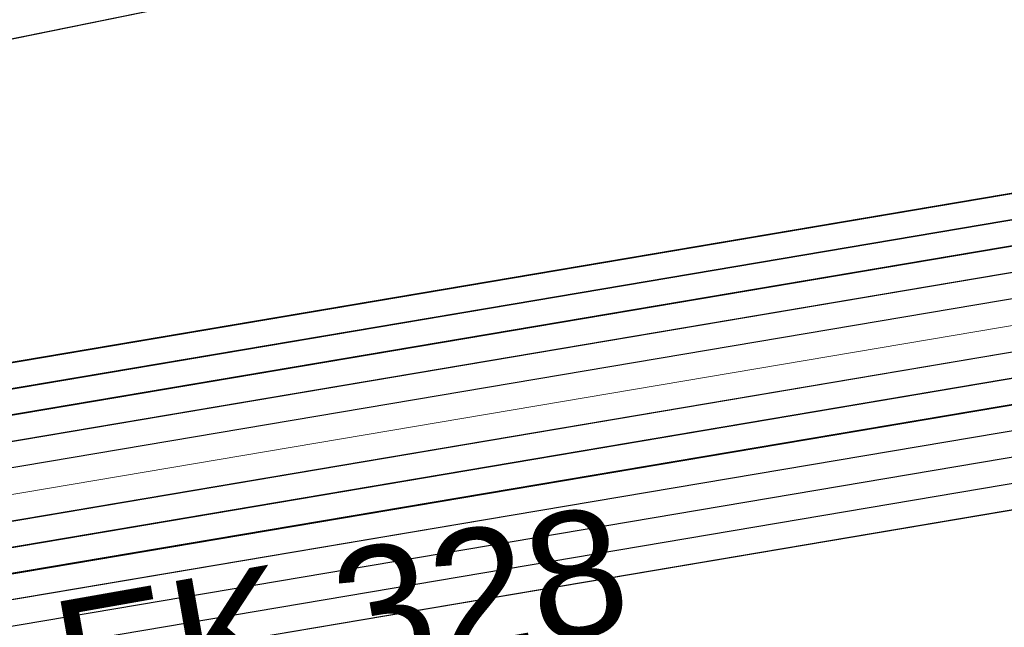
# Model space of a CAD drawing. Header units: metres. Extents: x -502 to 161, y -108 to 174.
# Tile 511 of 656: x -58.63 to -56.75, y -14.37 to -13.21. Entities that reach past the tile are written whole.
import ezdxf

# ---------------------------------------------------------------- set-up
doc = ezdxf.new("R2010")
doc.units = ezdxf.units.M
doc.header["$LTSCALE"] = 0.1
for name, color, linetype in [('BRI31-005.05-5p02-Koordinierung Lageplan 4. BA ZOB West 2022-06-15', 7, 'Continuous'), ('BRI31-005.06-5f07-Koordinierung Lageplan 4. BA ZOB Fernbusbahnh', 7, 'Continuous'), ('BRI32-005.02-5f05-Koordinierung Schemaplan 4 BA ZOB Teilbereich', 7, 'Continuous'), ('BRI32-005.03-5f06-Koordinierung Schemaplan 4 BA ZOB Teilbereich 2 Ost - Bahnhofsallee 2023-01-21', 7, 'Continuous')]:
    doc.layers.add(name, color=color, linetype=linetype)
doc.styles.add('Arial', font='arial.ttf')

msp = doc.modelspace()

# ---------------------------------------------------------------- linework, layer by layer
at = {"layer": 'BRI31-005.05-5p02-Koordinierung Lageplan 4. BA ZOB West 2022-06-15', "color": 6, "linetype": 'Continuous', "lineweight": 25, "true_color": 0xff00ff, "transparency": 33554687, "flags": 128}
msp.add_lwpolyline([(-174.3171, -29.4477), (-162.412, -31.2879), (-156.6285, -31.939), (-150.5203, -30.7574), (-138.7897, -28.5075), (-127.2296, -26.4376), (-126.0783, -26.2579), (-124.8448, -26.1177), (-119.3499, -24.9473), (-107.5433, -22.7374), (-95.7342, -20.4074), (-83.9188, -18.1575), (-72.2182, -16.0874), (-60.5345, -13.6272), (-54.8372, -12.4674), (-48.7444, -11.3378), (-36.7832, -9.8876), (-36.5634, -9.837), (-29.3955, -8.1979), (-25.0161, -7.8783), (-17.67, -7.4583), (-13.0906, -7.2783), (-12.8157, -7.2683)], dxfattribs=at)
at = {"layer": 'BRI31-005.05-5p02-Koordinierung Lageplan 4. BA ZOB West 2022-06-15', "color": 190, "linetype": 'Continuous', "lineweight": 35, "true_color": 0x7f00ff, "transparency": 33554687, "flags": 128}
for points in [[(-55.7007, -13.3634), (-59.4327, -13.9934), (-61.4087, -14.3464), (-62.2647, -14.4984), (-62.6667, -14.5974), (-62.8907, -14.7334), (-63.5967, -15.2334), (-64.4177, -15.8004), (-64.8657, -15.8864), (-69.7037, -16.7484), (-75.4637, -17.6884), (-81.7337, -18.6534), (-88.9077, -20.0034), (-93.6827, -20.7334), (-98.9647, -21.6334), (-104.5957, -22.9234), (-121.8907, -26.2934), (-126.8117, -27.2034), (-150.4477, -31.7134), (-157.1307, -33.0134), (-162.7687, -32.1234), (-174.7807, -30.4434), (-178.1477, -29.6134), (-179.1357, -29.4334)], [(-55.6927, -13.4124), (-59.4247, -14.0424), (-59.9157, -14.1304), (-61.3997, -14.3954), (-62.2547, -14.5474), (-62.6477, -14.6444), (-62.8637, -14.7754), (-63.5677, -15.2744), (-64.3977, -15.8474), (-64.8567, -15.9354), (-69.6957, -16.7974), (-75.4547, -17.7374), (-81.7247, -18.7024), (-88.8997, -20.0524), (-93.6747, -20.7824), (-98.9547, -21.6824)]]:
    msp.add_lwpolyline(points, dxfattribs=at)
at = {"layer": 'BRI31-005.05-5p02-Koordinierung Lageplan 4. BA ZOB West 2022-06-15', "color": 250, "linetype": 'Continuous', "lineweight": 25, "true_color": 0x333333, "transparency": 33554687, "flags": 128}
for points in [[(-55.6847, -13.4614), (-59.4167, -14.0914), (-59.9067, -14.1794), (-61.3907, -14.4444), (-62.2447, -14.5964), (-62.6287, -14.6914), (-62.8367, -14.8174), (-63.5387, -15.3154), (-64.3777, -15.8944), (-64.8477, -15.9844), (-69.6877, -16.8464), (-75.4457, -17.7864), (-81.7157, -18.7514), (-88.8917, -20.1014), (-93.6667, -20.8314), (-98.9447, -21.7314)], [(-55.6767, -13.5104), (-59.4087, -14.1404), (-59.8977, -14.2284), (-61.3817, -14.4934), (-62.2347, -14.6454), (-62.6097, -14.7384), (-62.8097, -14.8594), (-63.5097, -15.3564), (-64.3577, -15.9414), (-64.8387, -16.0334), (-69.6797, -16.8954), (-75.4367, -17.8354), (-81.7067, -18.8004), (-88.8837, -20.1504), (-93.6587, -20.8804), (-98.9347, -21.7804)], [(-179.1357, -29.7394), (-178.2047, -29.9074), (-176.5237, -30.3244), (-174.8367, -30.8434), (-162.8247, -32.5154), (-157.1227, -33.4214), (-150.6707, -32.1644), (-150.3757, -32.1054), (-126.7397, -27.5954), (-121.8107, -26.6854), (-104.5117, -23.3154), (-93.6067, -21.1744), (-88.8337, -20.4444), (-81.6527, -19.0944), (-75.3827, -18.1294), (-69.6317, -17.1894), (-64.2647, -16.2324), (-63.2977, -15.6984), (-62.6077, -15.0894), (-62.1947, -14.8414), (-59.6597, -14.3864), (-59.3767, -14.3364), (-55.6447, -13.7064)], [(-55.6367, -13.7554), (-59.3687, -14.3854), (-59.6507, -14.4354), (-62.1767, -14.8894), (-62.5777, -15.1304), (-63.2687, -15.7394), (-64.2477, -16.2804), (-69.6237, -17.2384), (-75.3737, -18.1784), (-81.6437, -19.1434), (-88.8257, -20.4934), (-93.5977, -21.2234), (-104.5017, -23.3644), (-121.8007, -26.7344), (-126.7307, -27.6444), (-150.3667, -32.1544), (-150.6607, -32.2134), (-157.1217, -33.4724), (-162.8317, -32.5644), (-174.8437, -30.8934), (-176.5357, -30.3734), (-178.2147, -29.9564), (-179.1357, -29.7904)], [(-55.6287, -13.8044), (-59.3607, -14.4344), (-59.6427, -14.4844), (-62.1587, -14.9374), (-62.5477, -15.1714), (-63.2397, -15.7804), (-64.2307, -16.3284), (-69.6157, -17.2874), (-75.3647, -18.2274), (-81.6347, -19.1924), (-88.8177, -20.5424), (-93.5887, -21.2724), (-104.4917, -23.4134), (-121.7907, -26.7834), (-126.7217, -27.6934), (-150.3577, -32.2034), (-150.6507, -32.2624), (-157.1207, -33.5234), (-162.8387, -32.6134), (-174.8507, -30.9434), (-176.5477, -30.4224), (-178.2247, -30.0054), (-179.1357, -29.8414)], [(-55.6207, -13.8534), (-59.3527, -14.4834), (-59.6277, -14.5324), (-62.1407, -14.9854), (-62.5177, -15.2124), (-63.2107, -15.8214), (-64.2137, -16.3764), (-69.6077, -17.3364), (-75.3557, -18.2764), (-81.6257, -19.2414), (-88.8097, -20.5914), (-93.5797, -21.3214), (-104.4817, -23.4624), (-121.7807, -26.8324), (-126.7127, -27.7424), (-150.3487, -32.2524), (-150.6407, -32.3114), (-157.1197, -33.5744), (-162.8457, -32.6624), (-174.8577, -30.9934), (-176.5597, -30.4714), (-178.2347, -30.0544), (-179.1357, -29.8924)], [(-55.6127, -13.9024), (-59.3447, -14.5324), (-59.6247, -14.5824), (-62.1227, -15.0334), (-62.4877, -15.2534), (-63.1817, -15.8624), (-64.1967, -16.4244), (-69.5997, -17.3854), (-75.3467, -18.3254), (-81.6167, -19.2904), (-88.8017, -20.6404), (-93.5707, -21.3704), (-104.4717, -23.5114), (-121.7707, -26.8814), (-126.7037, -27.7914), (-150.3397, -32.3014), (-150.6307, -32.3604), (-157.1187, -33.6254), (-162.8527, -32.7114), (-174.8647, -31.0434), (-176.5717, -30.5204), (-178.2447, -30.1034), (-179.1357, -29.9434)], [(-55.6047, -13.9514), (-59.3367, -14.5814), (-62.1047, -15.0814), (-62.4577, -15.2944), (-63.1527, -15.9034), (-64.1797, -16.4724), (-69.5917, -17.4344), (-75.3377, -18.3744), (-81.6077, -19.3394), (-88.7937, -20.6894), (-93.5617, -21.4194), (-104.4617, -23.5604), (-121.7607, -26.9304), (-126.6947, -27.8404), (-150.3307, -32.3504), (-150.6207, -32.4094), (-157.1177, -33.6764), (-162.8597, -32.7604), (-174.8717, -31.0934), (-176.5837, -30.5694), (-178.2547, -30.1524), (-179.1357, -29.9944)]]:
    msp.add_lwpolyline(points, dxfattribs=at)
at = {"layer": 'BRI31-005.05-5p02-Koordinierung Lageplan 4. BA ZOB West 2022-06-15', "color": 116, "linetype": 'Continuous', "lineweight": 13, "true_color": 0x007f3f, "transparency": 33554687, "flags": 128}
for points in [[(-98.8977, -21.7234), (-93.6667, -20.8304), (-88.8927, -20.1004), (-81.7147, -18.7504), (-75.4437, -17.7854), (-69.6887, -16.8454), (-64.8477, -15.9844), (-64.3767, -15.8944), (-63.5377, -15.3154), (-62.8377, -14.8174), (-62.6297, -14.6924), (-62.2457, -14.5964), (-61.3907, -14.4444), (-59.9067, -14.1794), (-59.4177, -14.0904), (-55.6847, -13.4604)], [(-98.9347, -21.7804), (-93.6587, -20.8794), (-88.8847, -20.1494), (-81.7057, -18.7994), (-75.4347, -17.8344), (-69.6807, -16.8944), (-64.8387, -16.0334), (-64.3567, -15.9414), (-63.5087, -15.3564), (-62.8107, -14.8594), (-62.6107, -14.7394), (-62.2357, -14.6454), (-61.3817, -14.4934), (-59.8977, -14.2284), (-59.4097, -14.1394), (-55.6767, -13.5094)], [(-55.6527, -13.6584), (-59.3837, -14.2884), (-59.8707, -14.3754), (-61.3547, -14.6404), (-62.2037, -14.7924), (-62.5517, -14.8784), (-62.7277, -14.9854), (-63.4237, -15.4794), (-64.2987, -16.0824), (-64.8117, -16.1804), (-69.6547, -17.0434), (-75.4117, -17.9834), (-81.6807, -18.9484), (-88.8587, -20.2984), (-93.6347, -21.0284), (-98.8577, -21.9194)], [(-55.6447, -13.7074), (-59.3757, -14.3374), (-59.8617, -14.4244), (-61.3457, -14.6894), (-62.1937, -14.8414), (-62.5327, -14.9254), (-62.7007, -15.0274), (-63.3947, -15.5204), (-64.2787, -16.1294), (-64.8027, -16.2294), (-69.6467, -17.0924), (-75.4027, -18.0324), (-81.6717, -18.9974), (-88.8507, -20.3474), (-93.6267, -21.0774), (-98.8947, -21.9764)]]:
    msp.add_lwpolyline(points, dxfattribs=at)
at = {"layer": 'BRI31-005.05-5p02-Koordinierung Lageplan 4. BA ZOB West 2022-06-15', "color": 251, "linetype": 'Continuous', "lineweight": 13, "true_color": 0x5b5b5b, "transparency": 33554687, "flags": 128}
for points in [[(-55.6687, -13.5594), (-59.4007, -14.1894), (-59.8887, -14.2774), (-61.3727, -14.5424), (-62.2247, -14.6944), (-62.5907, -14.7854), (-62.7827, -14.9014), (-63.4807, -15.3974), (-64.3377, -15.9884), (-64.8297, -16.0824), (-69.6717, -16.9444), (-75.4277, -17.8844), (-81.6977, -18.8494), (-88.8757, -20.1994), (-93.6507, -20.9294), (-98.8777, -21.8214)], [(-55.6607, -13.6084), (-59.3927, -14.2384), (-59.8797, -14.3264), (-61.3637, -14.5914), (-62.2147, -14.7434), (-62.5717, -14.8324), (-62.7557, -14.9434), (-63.4517, -15.4384), (-64.3177, -16.0354), (-64.8207, -16.1314), (-69.6637, -16.9934), (-75.4187, -17.9334), (-81.6887, -18.8984), (-88.8677, -20.2484), (-93.6427, -20.9784), (-98.9147, -21.8784)]]:
    msp.add_lwpolyline(points, dxfattribs=at)
at = {"layer": 'BRI31-005.06-5f07-Koordinierung Lageplan 4. BA ZOB Fernbusbahnh', "color": 190, "linetype": 'Continuous', "lineweight": 30, "true_color": 0x7f00ff, "transparency": 33554687, "flags": 128}
for points in [[(-55.7007, -13.3634), (-59.4327, -13.9934), (-61.4087, -14.3464), (-62.2647, -14.4984), (-62.6667, -14.5974), (-62.8907, -14.7334), (-63.5967, -15.2334), (-64.4177, -15.8004), (-64.8657, -15.8864), (-69.7037, -16.7484), (-75.4637, -17.6884), (-81.7337, -18.6534), (-88.9077, -20.0034), (-93.6827, -20.7334), (-98.9647, -21.6334), (-104.5957, -22.9234), (-121.8907, -26.2934), (-126.8117, -27.2034), (-150.4477, -31.7134), (-157.1307, -33.0134), (-162.7687, -32.1234), (-174.7807, -30.4434), (-178.1477, -29.6134), (-179.1357, -29.4334)], [(-55.6927, -13.4124), (-59.4247, -14.0424), (-59.9157, -14.1304), (-61.3997, -14.3954), (-62.2547, -14.5474), (-62.6477, -14.6444), (-62.8637, -14.7754), (-63.5677, -15.2744), (-64.3977, -15.8474), (-64.8567, -15.9354), (-69.6957, -16.7974), (-75.4547, -17.7374), (-81.7247, -18.7024), (-88.8997, -20.0524), (-93.6747, -20.7824), (-98.9547, -21.6824)]]:
    msp.add_lwpolyline(points, dxfattribs=at)
at = {"layer": 'BRI31-005.06-5f07-Koordinierung Lageplan 4. BA ZOB Fernbusbahnh', "color": 250, "linetype": 'Continuous', "lineweight": 20, "true_color": 0x333333, "transparency": 33554687, "flags": 128}
for points in [[(-55.6847, -13.4614), (-59.4167, -14.0914), (-59.9067, -14.1794), (-61.3907, -14.4444), (-62.2447, -14.5964), (-62.6287, -14.6914), (-62.8367, -14.8174), (-63.5387, -15.3154), (-64.3777, -15.8944), (-64.8477, -15.9844), (-69.6877, -16.8464), (-75.4457, -17.7864), (-81.7157, -18.7514), (-88.8917, -20.1014), (-93.6667, -20.8314), (-98.9447, -21.7314)], [(-55.6767, -13.5104), (-59.4087, -14.1404), (-59.8977, -14.2284), (-61.3817, -14.4934), (-62.2347, -14.6454), (-62.6097, -14.7384), (-62.8097, -14.8594), (-63.5097, -15.3564), (-64.3577, -15.9414), (-64.8387, -16.0334), (-69.6797, -16.8954), (-75.4367, -17.8354), (-81.7067, -18.8004), (-88.8837, -20.1504), (-93.6587, -20.8804), (-98.9347, -21.7804)], [(-179.1357, -29.7394), (-178.2047, -29.9074), (-176.5237, -30.3244), (-174.8367, -30.8434), (-162.8247, -32.5154), (-157.1227, -33.4214), (-150.6707, -32.1644), (-150.3757, -32.1054), (-126.7397, -27.5954), (-121.8107, -26.6854), (-104.5117, -23.3154), (-93.6067, -21.1744), (-88.8337, -20.4444), (-81.6527, -19.0944), (-75.3827, -18.1294), (-69.6317, -17.1894), (-64.2647, -16.2324), (-63.2977, -15.6984), (-62.6077, -15.0894), (-62.1947, -14.8414), (-59.6597, -14.3864), (-59.3767, -14.3364), (-55.6447, -13.7064)], [(-55.6367, -13.7554), (-59.3687, -14.3854), (-59.6507, -14.4354), (-62.1767, -14.8894), (-62.5777, -15.1304), (-63.2687, -15.7394), (-64.2477, -16.2804), (-69.6237, -17.2384), (-75.3737, -18.1784), (-81.6437, -19.1434), (-88.8257, -20.4934), (-93.5977, -21.2234), (-104.5017, -23.3644), (-121.8007, -26.7344), (-126.7307, -27.6444), (-150.3667, -32.1544), (-150.6607, -32.2134), (-157.1217, -33.4724), (-162.8317, -32.5644), (-174.8437, -30.8934), (-176.5357, -30.3734), (-178.2147, -29.9564), (-179.1357, -29.7904)], [(-55.6287, -13.8044), (-59.3607, -14.4344), (-59.6427, -14.4844), (-62.1587, -14.9374), (-62.5477, -15.1714), (-63.2397, -15.7804), (-64.2307, -16.3284), (-69.6157, -17.2874), (-75.3647, -18.2274), (-81.6347, -19.1924), (-88.8177, -20.5424), (-93.5887, -21.2724), (-104.4917, -23.4134), (-121.7907, -26.7834), (-126.7217, -27.6934), (-150.3577, -32.2034), (-150.6507, -32.2624), (-157.1207, -33.5234), (-162.8387, -32.6134), (-174.8507, -30.9434), (-176.5477, -30.4224), (-178.2247, -30.0054), (-179.1357, -29.8414)], [(-55.6207, -13.8534), (-59.3527, -14.4834), (-59.6277, -14.5324), (-62.1407, -14.9854), (-62.5177, -15.2124), (-63.2107, -15.8214), (-64.2137, -16.3764), (-69.6077, -17.3364), (-75.3557, -18.2764), (-81.6257, -19.2414), (-88.8097, -20.5914), (-93.5797, -21.3214), (-104.4817, -23.4624), (-121.7807, -26.8324), (-126.7127, -27.7424), (-150.3487, -32.2524), (-150.6407, -32.3114), (-157.1197, -33.5744), (-162.8457, -32.6624), (-174.8577, -30.9934), (-176.5597, -30.4714), (-178.2347, -30.0544), (-179.1357, -29.8924)], [(-55.6127, -13.9024), (-59.3447, -14.5324), (-59.6247, -14.5824), (-62.1227, -15.0334), (-62.4877, -15.2534), (-63.1817, -15.8624), (-64.1967, -16.4244), (-69.5997, -17.3854), (-75.3467, -18.3254), (-81.6167, -19.2904), (-88.8017, -20.6404), (-93.5707, -21.3704), (-104.4717, -23.5114), (-121.7707, -26.8814), (-126.7037, -27.7914), (-150.3397, -32.3014), (-150.6307, -32.3604), (-157.1187, -33.6254), (-162.8527, -32.7114), (-174.8647, -31.0434), (-176.5717, -30.5204), (-178.2447, -30.1034), (-179.1357, -29.9434)], [(-55.6047, -13.9514), (-59.3367, -14.5814), (-62.1047, -15.0814), (-62.4577, -15.2944), (-63.1527, -15.9034), (-64.1797, -16.4724), (-69.5917, -17.4344), (-75.3377, -18.3744), (-81.6077, -19.3394), (-88.7937, -20.6894), (-93.5617, -21.4194), (-104.4617, -23.5604), (-121.7607, -26.9304), (-126.6947, -27.8404), (-150.3307, -32.3504), (-150.6207, -32.4094), (-157.1177, -33.6764), (-162.8597, -32.7604), (-174.8717, -31.0934), (-176.5837, -30.5694), (-178.2547, -30.1524), (-179.1357, -29.9944)]]:
    msp.add_lwpolyline(points, dxfattribs=at)
at = {"layer": 'BRI32-005.02-5f05-Koordinierung Schemaplan 4 BA ZOB Teilbereich', "color": 6, "linetype": 'Continuous', "lineweight": 25, "true_color": 0xff00ff, "transparency": 33554687, "flags": 128}
msp.add_lwpolyline([(-174.3171, -29.4477), (-162.412, -31.2879), (-156.6285, -31.939), (-150.5203, -30.7574), (-138.7897, -28.5075), (-127.2296, -26.4376), (-126.0783, -26.2579), (-124.8448, -26.1177), (-119.3499, -24.9473), (-107.5433, -22.7374), (-95.7342, -20.4074), (-83.9188, -18.1575), (-72.2182, -16.0874), (-60.5345, -13.6272), (-54.8372, -12.4674), (-48.7444, -11.3378), (-36.7832, -9.8876), (-36.5634, -9.837), (-29.3955, -8.1979), (-25.0161, -7.8783), (-17.67, -7.4583), (-13.0906, -7.2783), (-12.8157, -7.2683)], dxfattribs=at)
at = {"layer": 'BRI32-005.02-5f05-Koordinierung Schemaplan 4 BA ZOB Teilbereich', "color": 190, "linetype": 'Continuous', "lineweight": 35, "true_color": 0x7f00ff, "transparency": 33554687, "flags": 128}
for points in [[(-55.7007, -13.3634), (-59.4327, -13.9934), (-61.4087, -14.3464), (-62.2647, -14.4984), (-62.6667, -14.5974), (-62.8907, -14.7334), (-63.5967, -15.2334), (-64.4177, -15.8004), (-64.8657, -15.8864), (-69.7037, -16.7484), (-75.4637, -17.6884), (-81.7337, -18.6534), (-88.9077, -20.0034), (-93.6827, -20.7334), (-98.9647, -21.6334), (-104.5957, -22.9234), (-121.8907, -26.2934), (-126.8117, -27.2034), (-150.4477, -31.7134), (-157.1307, -33.0134), (-162.7687, -32.1234), (-174.7807, -30.4434), (-178.1477, -29.6134), (-179.1357, -29.4334)], [(-55.6927, -13.4124), (-59.4247, -14.0424), (-59.9157, -14.1304), (-61.3997, -14.3954), (-62.2547, -14.5474), (-62.6477, -14.6444), (-62.8637, -14.7754), (-63.5677, -15.2744), (-64.3977, -15.8474), (-64.8567, -15.9354), (-69.6957, -16.7974), (-75.4547, -17.7374), (-81.7247, -18.7024), (-88.8997, -20.0524), (-93.6747, -20.7824), (-98.9547, -21.6824)]]:
    msp.add_lwpolyline(points, dxfattribs=at)
at = {"layer": 'BRI32-005.02-5f05-Koordinierung Schemaplan 4 BA ZOB Teilbereich', "color": 250, "linetype": 'Continuous', "lineweight": 25, "true_color": 0x333333, "transparency": 33554687, "flags": 128}
for points in [[(-55.6847, -13.4614), (-59.4167, -14.0914), (-59.9067, -14.1794), (-61.3907, -14.4444), (-62.2447, -14.5964), (-62.6287, -14.6914), (-62.8367, -14.8174), (-63.5387, -15.3154), (-64.3777, -15.8944), (-64.8477, -15.9844), (-69.6877, -16.8464), (-75.4457, -17.7864), (-81.7157, -18.7514), (-88.8917, -20.1014), (-93.6667, -20.8314), (-98.9447, -21.7314)], [(-55.6767, -13.5104), (-59.4087, -14.1404), (-59.8977, -14.2284), (-61.3817, -14.4934), (-62.2347, -14.6454), (-62.6097, -14.7384), (-62.8097, -14.8594), (-63.5097, -15.3564), (-64.3577, -15.9414), (-64.8387, -16.0334), (-69.6797, -16.8954), (-75.4367, -17.8354), (-81.7067, -18.8004), (-88.8837, -20.1504), (-93.6587, -20.8804), (-98.9347, -21.7804)], [(-179.1357, -29.7394), (-178.2047, -29.9074), (-176.5237, -30.3244), (-174.8367, -30.8434), (-162.8247, -32.5154), (-157.1227, -33.4214), (-150.6707, -32.1644), (-150.3757, -32.1054), (-126.7397, -27.5954), (-121.8107, -26.6854), (-104.5117, -23.3154), (-93.6067, -21.1744), (-88.8337, -20.4444), (-81.6527, -19.0944), (-75.3827, -18.1294), (-69.6317, -17.1894), (-64.2647, -16.2324), (-63.2977, -15.6984), (-62.6077, -15.0894), (-62.1947, -14.8414), (-59.6597, -14.3864), (-59.3767, -14.3364), (-55.6447, -13.7064)], [(-55.6367, -13.7554), (-59.3687, -14.3854), (-59.6507, -14.4354), (-62.1767, -14.8894), (-62.5777, -15.1304), (-63.2687, -15.7394), (-64.2477, -16.2804), (-69.6237, -17.2384), (-75.3737, -18.1784), (-81.6437, -19.1434), (-88.8257, -20.4934), (-93.5977, -21.2234), (-104.5017, -23.3644), (-121.8007, -26.7344), (-126.7307, -27.6444), (-150.3667, -32.1544), (-150.6607, -32.2134), (-157.1217, -33.4724), (-162.8317, -32.5644), (-174.8437, -30.8934), (-176.5357, -30.3734), (-178.2147, -29.9564), (-179.1357, -29.7904)], [(-55.6287, -13.8044), (-59.3607, -14.4344), (-59.6427, -14.4844), (-62.1587, -14.9374), (-62.5477, -15.1714), (-63.2397, -15.7804), (-64.2307, -16.3284), (-69.6157, -17.2874), (-75.3647, -18.2274), (-81.6347, -19.1924), (-88.8177, -20.5424), (-93.5887, -21.2724), (-104.4917, -23.4134), (-121.7907, -26.7834), (-126.7217, -27.6934), (-150.3577, -32.2034), (-150.6507, -32.2624), (-157.1207, -33.5234), (-162.8387, -32.6134), (-174.8507, -30.9434), (-176.5477, -30.4224), (-178.2247, -30.0054), (-179.1357, -29.8414)], [(-55.6207, -13.8534), (-59.3527, -14.4834), (-59.6277, -14.5324), (-62.1407, -14.9854), (-62.5177, -15.2124), (-63.2107, -15.8214), (-64.2137, -16.3764), (-69.6077, -17.3364), (-75.3557, -18.2764), (-81.6257, -19.2414), (-88.8097, -20.5914), (-93.5797, -21.3214), (-104.4817, -23.4624), (-121.7807, -26.8324), (-126.7127, -27.7424), (-150.3487, -32.2524), (-150.6407, -32.3114), (-157.1197, -33.5744), (-162.8457, -32.6624), (-174.8577, -30.9934), (-176.5597, -30.4714), (-178.2347, -30.0544), (-179.1357, -29.8924)], [(-55.6127, -13.9024), (-59.3447, -14.5324), (-59.6247, -14.5824), (-62.1227, -15.0334), (-62.4877, -15.2534), (-63.1817, -15.8624), (-64.1967, -16.4244), (-69.5997, -17.3854), (-75.3467, -18.3254), (-81.6167, -19.2904), (-88.8017, -20.6404), (-93.5707, -21.3704), (-104.4717, -23.5114), (-121.7707, -26.8814), (-126.7037, -27.7914), (-150.3397, -32.3014), (-150.6307, -32.3604), (-157.1187, -33.6254), (-162.8527, -32.7114), (-174.8647, -31.0434), (-176.5717, -30.5204), (-178.2447, -30.1034), (-179.1357, -29.9434)], [(-55.6047, -13.9514), (-59.3367, -14.5814), (-62.1047, -15.0814), (-62.4577, -15.2944), (-63.1527, -15.9034), (-64.1797, -16.4724), (-69.5917, -17.4344), (-75.3377, -18.3744), (-81.6077, -19.3394), (-88.7937, -20.6894), (-93.5617, -21.4194), (-104.4617, -23.5604), (-121.7607, -26.9304), (-126.6947, -27.8404), (-150.3307, -32.3504), (-150.6207, -32.4094), (-157.1177, -33.6764), (-162.8597, -32.7604), (-174.8717, -31.0934), (-176.5837, -30.5694), (-178.2547, -30.1524), (-179.1357, -29.9944)]]:
    msp.add_lwpolyline(points, dxfattribs=at)
at = {"layer": 'BRI32-005.02-5f05-Koordinierung Schemaplan 4 BA ZOB Teilbereich', "color": 116, "linetype": 'Continuous', "lineweight": 13, "true_color": 0x007f3f, "transparency": 33554687, "flags": 128}
for points in [[(-98.8977, -21.7234), (-93.6667, -20.8304), (-88.8927, -20.1004), (-81.7147, -18.7504), (-75.4437, -17.7854), (-69.6887, -16.8454), (-64.8477, -15.9844), (-64.3767, -15.8944), (-63.5377, -15.3154), (-62.8377, -14.8174), (-62.6297, -14.6924), (-62.2457, -14.5964), (-61.3907, -14.4444), (-59.9067, -14.1794), (-59.4177, -14.0904), (-55.6847, -13.4604)], [(-98.9347, -21.7804), (-93.6587, -20.8794), (-88.8847, -20.1494), (-81.7057, -18.7994), (-75.4347, -17.8344), (-69.6807, -16.8944), (-64.8387, -16.0334), (-64.3567, -15.9414), (-63.5087, -15.3564), (-62.8107, -14.8594), (-62.6107, -14.7394), (-62.2357, -14.6454), (-61.3817, -14.4934), (-59.8977, -14.2284), (-59.4097, -14.1394), (-55.6767, -13.5094)], [(-97.8377, -17.4674), (-97.1877, -21.0354), (-96.9687, -21.3424), (-96.6307, -21.4384), (-93.6507, -20.9284), (-88.8767, -20.1984), (-81.6967, -18.8484), (-75.4257, -17.8834), (-69.6727, -16.9434), (-64.8297, -16.0824), (-64.3367, -15.9884), (-63.4797, -15.3974), (-62.7837, -14.9014), (-62.5917, -14.7864), (-62.2257, -14.6944), (-61.3727, -14.5424), (-59.8887, -14.2774), (-59.4017, -14.1884), (-55.6687, -13.5584)], [(-55.6527, -13.6584), (-59.3837, -14.2884), (-59.8707, -14.3754), (-61.3547, -14.6404), (-62.2037, -14.7924), (-62.5517, -14.8784), (-62.7277, -14.9854), (-63.4237, -15.4794), (-64.2987, -16.0824), (-64.8117, -16.1804), (-69.6547, -17.0434), (-75.4117, -17.9834), (-81.6807, -18.9484), (-88.8587, -20.2984), (-93.6347, -21.0284), (-98.8577, -21.9194)], [(-55.6447, -13.7074), (-59.3757, -14.3374), (-59.8617, -14.4244), (-61.3457, -14.6894), (-62.1937, -14.8414), (-62.5327, -14.9254), (-62.7007, -15.0274), (-63.3947, -15.5204), (-64.2787, -16.1294), (-64.8027, -16.2294), (-69.6467, -17.0924), (-75.4027, -18.0324), (-81.6717, -18.9974), (-88.8507, -20.3474), (-93.6267, -21.0774), (-98.8947, -21.9764)], [(-55.6367, -13.7564), (-59.3677, -14.3864), (-59.8527, -14.4734), (-61.3367, -14.7384), (-62.1837, -14.8904), (-62.5137, -14.9724), (-62.6737, -15.0694), (-63.3657, -15.5614), (-64.2587, -16.1764), (-64.7937, -16.2784), (-69.6387, -17.1414), (-75.3937, -18.0814), (-81.6627, -19.0464), (-88.8427, -20.3964), (-93.6187, -21.1264), (-96.6407, -21.6424), (-97.0907, -21.5164), (-97.3757, -21.1154), (-98.0337, -17.5034), (-97.8377, -17.4674)]]:
    msp.add_lwpolyline(points, dxfattribs=at)
at = {"layer": 'BRI32-005.02-5f05-Koordinierung Schemaplan 4 BA ZOB Teilbereich', "color": 251, "linetype": 'Continuous', "lineweight": 13, "true_color": 0x5b5b5b, "transparency": 33554687, "flags": 128}
for points in [[(-55.6687, -13.5594), (-59.4007, -14.1894), (-59.8887, -14.2774), (-61.3727, -14.5424), (-62.2247, -14.6944), (-62.5907, -14.7854), (-62.7827, -14.9014), (-63.4807, -15.3974), (-64.3377, -15.9884), (-64.8297, -16.0824), (-69.6717, -16.9444), (-75.4277, -17.8844), (-81.6977, -18.8494), (-88.8757, -20.1994), (-93.6507, -20.9294), (-98.8777, -21.8214)], [(-55.6607, -13.6084), (-59.3927, -14.2384), (-59.8797, -14.3264), (-61.3637, -14.5914), (-62.2147, -14.7434), (-62.5717, -14.8324), (-62.7557, -14.9434), (-63.4517, -15.4384), (-64.3177, -16.0354), (-64.8207, -16.1314), (-69.6637, -16.9934), (-75.4187, -17.9334), (-81.6887, -18.8984), (-88.8677, -20.2484), (-93.6427, -20.9784), (-98.9147, -21.8784)], [(-97.9357, -17.4854), (-97.2817, -21.0754), (-97.0297, -21.4294), (-96.6357, -21.5404), (-93.6347, -21.0274), (-88.8597, -20.2974), (-81.6797, -18.9474), (-75.4097, -17.9824), (-69.6557, -17.0424), (-64.8117, -16.1804), (-64.2977, -16.0824), (-63.4227, -15.4794), (-62.7287, -14.9854), (-62.5527, -14.8794), (-62.2047, -14.7924), (-61.3547, -14.6404), (-59.8707, -14.3754), (-59.3847, -14.2874), (-55.6527, -13.6574)]]:
    msp.add_lwpolyline(points, dxfattribs=at)
at = {"layer": 'BRI32-005.03-5f06-Koordinierung Schemaplan 4 BA ZOB Teilbereich 2 Ost - Bahnhofsallee 2023-01-21', "color": 6, "linetype": 'Continuous', "lineweight": 20, "true_color": 0xff00ff, "transparency": 33554687, "flags": 128}
msp.add_lwpolyline([(-174.3171, -29.4477), (-162.412, -31.2879), (-156.6285, -31.939), (-150.5203, -30.7574), (-138.7897, -28.5075), (-127.2296, -26.4376), (-126.0783, -26.2579), (-124.8448, -26.1177), (-119.3499, -24.9473), (-107.5433, -22.7374), (-95.7342, -20.4074), (-83.9188, -18.1575), (-72.2182, -16.0874), (-60.5345, -13.6272), (-54.8372, -12.4674), (-48.7444, -11.3378), (-36.7832, -9.8876), (-36.5634, -9.837), (-29.3955, -8.1979), (-25.0161, -7.8783), (-17.67, -7.4583), (-13.0906, -7.2783), (-12.8157, -7.2683)], dxfattribs=at)
at = {"layer": 'BRI32-005.03-5f06-Koordinierung Schemaplan 4 BA ZOB Teilbereich 2 Ost - Bahnhofsallee 2023-01-21', "color": 190, "linetype": 'Continuous', "lineweight": 30, "true_color": 0x7f00ff, "transparency": 33554687, "flags": 128}
for points in [[(-55.7007, -13.3634), (-59.4327, -13.9934), (-61.4087, -14.3464), (-62.2647, -14.4984), (-62.6667, -14.5974), (-62.8907, -14.7334), (-63.5967, -15.2334), (-64.4177, -15.8004), (-64.8657, -15.8864), (-69.7037, -16.7484), (-75.4637, -17.6884), (-81.7337, -18.6534), (-88.9077, -20.0034), (-93.6827, -20.7334), (-98.9647, -21.6334), (-104.5957, -22.9234), (-121.8907, -26.2934), (-126.8117, -27.2034), (-150.4477, -31.7134), (-157.1307, -33.0134), (-162.7687, -32.1234), (-174.7807, -30.4434), (-178.1477, -29.6134), (-179.1357, -29.4334)], [(-55.6927, -13.4124), (-59.4247, -14.0424), (-59.9157, -14.1304), (-61.3997, -14.3954), (-62.2547, -14.5474), (-62.6477, -14.6444), (-62.8637, -14.7754), (-63.5677, -15.2744), (-64.3977, -15.8474), (-64.8567, -15.9354), (-69.6957, -16.7974), (-75.4547, -17.7374), (-81.7247, -18.7024), (-88.8997, -20.0524), (-93.6747, -20.7824), (-98.9547, -21.6824)]]:
    msp.add_lwpolyline(points, dxfattribs=at)
at = {"layer": 'BRI32-005.03-5f06-Koordinierung Schemaplan 4 BA ZOB Teilbereich 2 Ost - Bahnhofsallee 2023-01-21', "color": 250, "linetype": 'Continuous', "lineweight": 20, "true_color": 0x333333, "transparency": 33554687, "flags": 128}
for points in [[(-55.6847, -13.4614), (-59.4167, -14.0914), (-59.9067, -14.1794), (-61.3907, -14.4444), (-62.2447, -14.5964), (-62.6287, -14.6914), (-62.8367, -14.8174), (-63.5387, -15.3154), (-64.3777, -15.8944), (-64.8477, -15.9844), (-69.6877, -16.8464), (-75.4457, -17.7864), (-81.7157, -18.7514), (-88.8917, -20.1014), (-93.6667, -20.8314), (-98.9447, -21.7314)], [(-55.6767, -13.5104), (-59.4087, -14.1404), (-59.8977, -14.2284), (-61.3817, -14.4934), (-62.2347, -14.6454), (-62.6097, -14.7384), (-62.8097, -14.8594), (-63.5097, -15.3564), (-64.3577, -15.9414), (-64.8387, -16.0334), (-69.6797, -16.8954), (-75.4367, -17.8354), (-81.7067, -18.8004), (-88.8837, -20.1504), (-93.6587, -20.8804), (-98.9347, -21.7804)], [(-179.1357, -29.7394), (-178.2047, -29.9074), (-176.5237, -30.3244), (-174.8367, -30.8434), (-162.8247, -32.5154), (-157.1227, -33.4214), (-150.6707, -32.1644), (-150.3757, -32.1054), (-126.7397, -27.5954), (-121.8107, -26.6854), (-104.5117, -23.3154), (-93.6067, -21.1744), (-88.8337, -20.4444), (-81.6527, -19.0944), (-75.3827, -18.1294), (-69.6317, -17.1894), (-64.2647, -16.2324), (-63.2977, -15.6984), (-62.6077, -15.0894), (-62.1947, -14.8414), (-59.6597, -14.3864), (-59.3767, -14.3364), (-55.6447, -13.7064)], [(-55.6367, -13.7554), (-59.3687, -14.3854), (-59.6507, -14.4354), (-62.1767, -14.8894), (-62.5777, -15.1304), (-63.2687, -15.7394), (-64.2477, -16.2804), (-69.6237, -17.2384), (-75.3737, -18.1784), (-81.6437, -19.1434), (-88.8257, -20.4934), (-93.5977, -21.2234), (-104.5017, -23.3644), (-121.8007, -26.7344), (-126.7307, -27.6444), (-150.3667, -32.1544), (-150.6607, -32.2134), (-157.1217, -33.4724), (-162.8317, -32.5644), (-174.8437, -30.8934), (-176.5357, -30.3734), (-178.2147, -29.9564), (-179.1357, -29.7904)], [(-55.6287, -13.8044), (-59.3607, -14.4344), (-59.6427, -14.4844), (-62.1587, -14.9374), (-62.5477, -15.1714), (-63.2397, -15.7804), (-64.2307, -16.3284), (-69.6157, -17.2874), (-75.3647, -18.2274), (-81.6347, -19.1924), (-88.8177, -20.5424), (-93.5887, -21.2724), (-104.4917, -23.4134), (-121.7907, -26.7834), (-126.7217, -27.6934), (-150.3577, -32.2034), (-150.6507, -32.2624), (-157.1207, -33.5234), (-162.8387, -32.6134), (-174.8507, -30.9434), (-176.5477, -30.4224), (-178.2247, -30.0054), (-179.1357, -29.8414)], [(-55.6207, -13.8534), (-59.3527, -14.4834), (-59.6277, -14.5324), (-62.1407, -14.9854), (-62.5177, -15.2124), (-63.2107, -15.8214), (-64.2137, -16.3764), (-69.6077, -17.3364), (-75.3557, -18.2764), (-81.6257, -19.2414), (-88.8097, -20.5914), (-93.5797, -21.3214), (-104.4817, -23.4624), (-121.7807, -26.8324), (-126.7127, -27.7424), (-150.3487, -32.2524), (-150.6407, -32.3114), (-157.1197, -33.5744), (-162.8457, -32.6624), (-174.8577, -30.9934), (-176.5597, -30.4714), (-178.2347, -30.0544), (-179.1357, -29.8924)], [(-55.6127, -13.9024), (-59.3447, -14.5324), (-59.6247, -14.5824), (-62.1227, -15.0334), (-62.4877, -15.2534), (-63.1817, -15.8624), (-64.1967, -16.4244), (-69.5997, -17.3854), (-75.3467, -18.3254), (-81.6167, -19.2904), (-88.8017, -20.6404), (-93.5707, -21.3704), (-104.4717, -23.5114), (-121.7707, -26.8814), (-126.7037, -27.7914), (-150.3397, -32.3014), (-150.6307, -32.3604), (-157.1187, -33.6254), (-162.8527, -32.7114), (-174.8647, -31.0434), (-176.5717, -30.5204), (-178.2447, -30.1034), (-179.1357, -29.9434)], [(-55.6047, -13.9514), (-59.3367, -14.5814), (-62.1047, -15.0814), (-62.4577, -15.2944), (-63.1527, -15.9034), (-64.1797, -16.4724), (-69.5917, -17.4344), (-75.3377, -18.3744), (-81.6077, -19.3394), (-88.7937, -20.6894), (-93.5617, -21.4194), (-104.4617, -23.5604), (-121.7607, -26.9304), (-126.6947, -27.8404), (-150.3307, -32.3504), (-150.6207, -32.4094), (-157.1177, -33.6764), (-162.8597, -32.7604), (-174.8717, -31.0934), (-176.5837, -30.5694), (-178.2547, -30.1524), (-179.1357, -29.9944)]]:
    msp.add_lwpolyline(points, dxfattribs=at)
at = {"layer": 'BRI32-005.03-5f06-Koordinierung Schemaplan 4 BA ZOB Teilbereich 2 Ost - Bahnhofsallee 2023-01-21', "color": 116, "linetype": 'Continuous', "lineweight": 9, "true_color": 0x007f3f, "transparency": 33554687, "flags": 128}
for points in [[(-98.8977, -21.7234), (-93.6667, -20.8304), (-88.8927, -20.1004), (-81.7147, -18.7504), (-75.4437, -17.7854), (-69.6887, -16.8454), (-64.8477, -15.9844), (-64.3767, -15.8944), (-63.5377, -15.3154), (-62.8377, -14.8174), (-62.6297, -14.6924), (-62.2457, -14.5964), (-61.3907, -14.4444), (-59.9067, -14.1794), (-59.4177, -14.0904), (-55.6847, -13.4604)], [(-98.9347, -21.7804), (-93.6587, -20.8794), (-88.8847, -20.1494), (-81.7057, -18.7994), (-75.4347, -17.8344), (-69.6807, -16.8944), (-64.8387, -16.0334), (-64.3567, -15.9414), (-63.5087, -15.3564), (-62.8107, -14.8594), (-62.6107, -14.7394), (-62.2357, -14.6454), (-61.3817, -14.4934), (-59.8977, -14.2284), (-59.4097, -14.1394), (-55.6767, -13.5094)], [(-97.8377, -17.4674), (-97.1877, -21.0354), (-96.9687, -21.3424), (-96.6307, -21.4384), (-93.6507, -20.9284), (-88.8767, -20.1984), (-81.6967, -18.8484), (-75.4257, -17.8834), (-69.6727, -16.9434), (-64.8297, -16.0824), (-64.3367, -15.9884), (-63.4797, -15.3974), (-62.7837, -14.9014), (-62.5917, -14.7864), (-62.2257, -14.6944), (-61.3727, -14.5424), (-59.8887, -14.2774), (-59.4017, -14.1884), (-55.6687, -13.5584)], [(-55.6527, -13.6584), (-59.3837, -14.2884), (-59.8707, -14.3754), (-61.3547, -14.6404), (-62.2037, -14.7924), (-62.5517, -14.8784), (-62.7277, -14.9854), (-63.4237, -15.4794), (-64.2987, -16.0824), (-64.8117, -16.1804), (-69.6547, -17.0434), (-75.4117, -17.9834), (-81.6807, -18.9484), (-88.8587, -20.2984), (-93.6347, -21.0284), (-98.8577, -21.9194)], [(-55.6447, -13.7074), (-59.3757, -14.3374), (-59.8617, -14.4244), (-61.3457, -14.6894), (-62.1937, -14.8414), (-62.5327, -14.9254), (-62.7007, -15.0274), (-63.3947, -15.5204), (-64.2787, -16.1294), (-64.8027, -16.2294), (-69.6467, -17.0924), (-75.4027, -18.0324), (-81.6717, -18.9974), (-88.8507, -20.3474), (-93.6267, -21.0774), (-98.8947, -21.9764)], [(-55.6367, -13.7564), (-59.3677, -14.3864), (-59.8527, -14.4734), (-61.3367, -14.7384), (-62.1837, -14.8904), (-62.5137, -14.9724), (-62.6737, -15.0694), (-63.3657, -15.5614), (-64.2587, -16.1764), (-64.7937, -16.2784), (-69.6387, -17.1414), (-75.3937, -18.0814), (-81.6627, -19.0464), (-88.8427, -20.3964), (-93.6187, -21.1264), (-96.6407, -21.6424), (-97.0907, -21.5164), (-97.3757, -21.1154), (-98.0337, -17.5034), (-97.8377, -17.4674)]]:
    msp.add_lwpolyline(points, dxfattribs=at)
at = {"layer": 'BRI32-005.03-5f06-Koordinierung Schemaplan 4 BA ZOB Teilbereich 2 Ost - Bahnhofsallee 2023-01-21', "color": 251, "linetype": 'Continuous', "lineweight": 9, "true_color": 0x5b5b5b, "transparency": 33554687, "flags": 128}
for points in [[(-55.6687, -13.5594), (-59.4007, -14.1894), (-59.8887, -14.2774), (-61.3727, -14.5424), (-62.2247, -14.6944), (-62.5907, -14.7854), (-62.7827, -14.9014), (-63.4807, -15.3974), (-64.3377, -15.9884), (-64.8297, -16.0824), (-69.6717, -16.9444), (-75.4277, -17.8844), (-81.6977, -18.8494), (-88.8757, -20.1994), (-93.6507, -20.9294), (-98.8777, -21.8214)], [(-55.6607, -13.6084), (-59.3927, -14.2384), (-59.8797, -14.3264), (-61.3637, -14.5914), (-62.2147, -14.7434), (-62.5717, -14.8324), (-62.7557, -14.9434), (-63.4517, -15.4384), (-64.3177, -16.0354), (-64.8207, -16.1314), (-69.6637, -16.9934), (-75.4187, -17.9334), (-81.6887, -18.8984), (-88.8677, -20.2484), (-93.6427, -20.9784), (-98.9147, -21.8784)], [(-97.9357, -17.4854), (-97.2817, -21.0754), (-97.0297, -21.4294), (-96.6357, -21.5404), (-93.6347, -21.0274), (-88.8597, -20.2974), (-81.6797, -18.9474), (-75.4097, -17.9824), (-69.6557, -17.0424), (-64.8117, -16.1804), (-64.2977, -16.0824), (-63.4227, -15.4794), (-62.7287, -14.9854), (-62.5527, -14.8794), (-62.2047, -14.7924), (-61.3547, -14.6404), (-59.8707, -14.3754), (-59.3847, -14.2874), (-55.6527, -13.6574)]]:
    msp.add_lwpolyline(points, dxfattribs=at)

# ---------------------------------------------------------------- texts
at = {"layer": 'BRI32-005.03-5f06-Koordinierung Schemaplan 4 BA ZOB Teilbereich 2 Ost - Bahnhofsallee 2023-01-21', "color": 1, "true_color": 0xff0000, "transparency": 33554687, "insert": (-58.5798, -14.3213), "char_height": 0.24, "attachment_point": 1, "rotation": 10.0084, "line_spacing_factor": 0.25, "style": 'Arial'}
msp.add_mtext('EK 328', dxfattribs=at)

doc.saveas('drawing.dxf')
